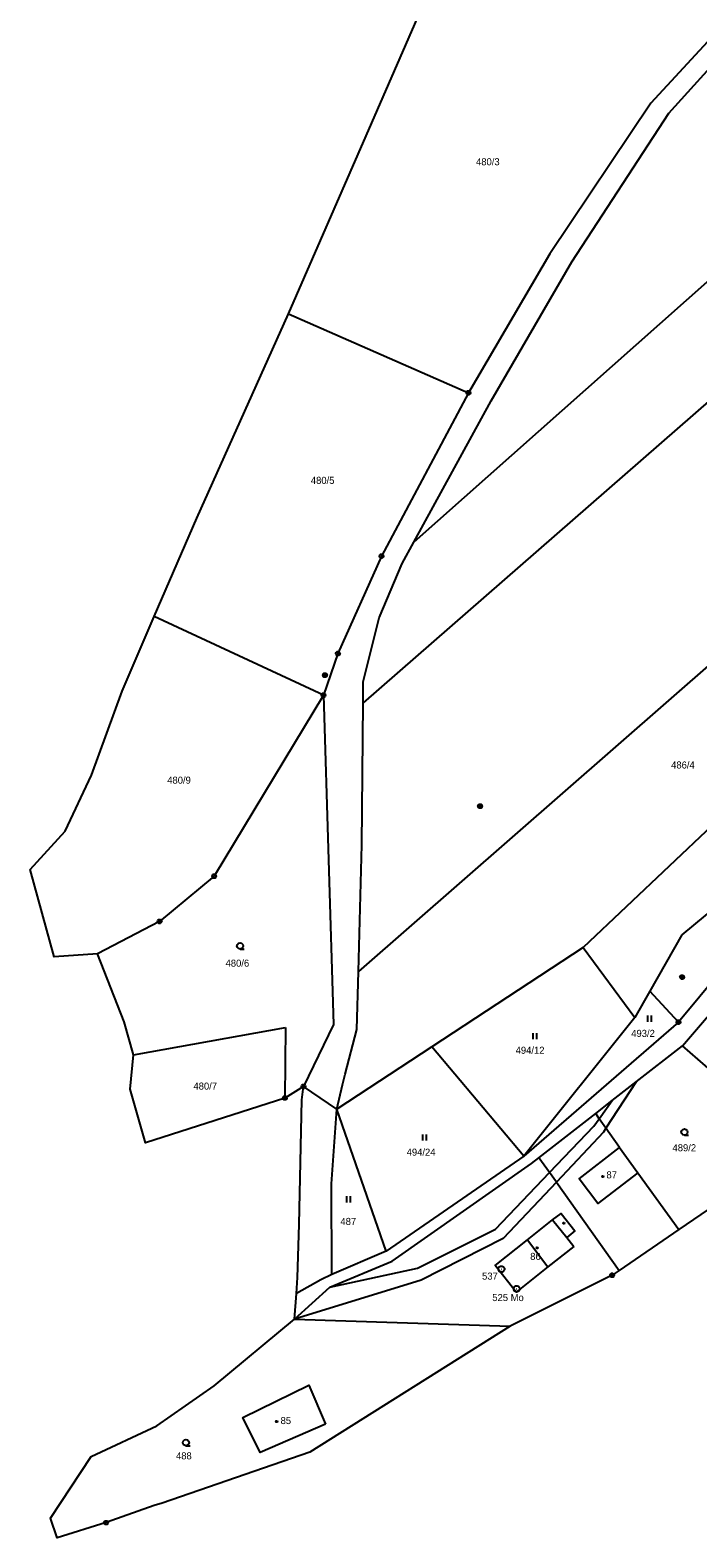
# Model space of a CAD drawing. Extents: x -694465 to -690527, y -983694 to -978978.
# Drawn here: x -694464.9 to -694304, y -982479.7 to -982116.3 of the extents above; entities that cross this region are included whole.
import ezdxf

# ---------------------------------------------------------------- set-up
doc = ezdxf.new("R2010")
doc.units = 0
for name, color, linetype in [('Vrstva 1', 7, 'Continuous'), ('Vrstva 17', 7, 'Continuous'), ('Vrstva 18', 7, 'Continuous'), ('Vrstva 19', 7, 'Continuous'), ('Vrstva 24', 7, 'Continuous'), ('Vrstva 25', 7, 'Continuous'), ('Vrstva 26', 7, 'Continuous')]:
    doc.layers.add(name, color=color, linetype=linetype)

msp = doc.modelspace()

# ---------------------------------------------------------------- linework, layer by layer
at = {"layer": 'Vrstva 1'}
msp.add_line((-694390.99, -982376.42), (-694399.01, -982370.91), dxfattribs=at)
for points in [[(-694402.66, -982184.72), (-694383.93, -982141.76), (-694363.98, -982096.02)], [(-694229.75, -982113.07), (-694372.39, -982239.72)], [(-694299.7, -982117.05), (-694315.31, -982133.92)], [(-694310.98, -982136.33), (-694296.39, -982120.22)], [(-694216.21, -982131.47), (-694384.67, -982278.47)], [(-694315.31, -982133.92), (-694339.63, -982170.23)], [(-694334.37, -982172.12), (-694310.98, -982136.33)], [(-694187.76, -982170.13), (-694385.78, -982343.18)], [(-694339.63, -982170.23), (-694359.26, -982203.7)], [(-694353.76, -982205.67), (-694334.37, -982172.12)], [(-694434.99, -982257.64), (-694424.77, -982233.92), (-694402.66, -982184.72)], [(-694402.66, -982184.72), (-694359.26, -982203.7)], [(-694359.26, -982203.7), (-694380.23, -982243.07)], [(-694372.39, -982239.72), (-694353.76, -982205.67)], [(-694375.21, -982244.88), (-694372.39, -982239.72)], [(-694380.23, -982243.07), (-694390.72, -982266.58)], [(-694380.79, -982257.94), (-694375.21, -982244.88)], [(-694448.67, -982338.91), (-694459.16, -982339.69), (-694464.92, -982318.59), (-694456.44, -982309.41), (-694450.14, -982295.88), (-694442.73, -982275.64), (-694434.99, -982257.64)], [(-694394.22, -982276.61), (-694434.99, -982257.64)], [(-694384.63, -982273.41), (-694380.79, -982257.94)], [(-694390.72, -982266.58), (-694394.22, -982276.61)], [(-694384.67, -982278.47), (-694384.63, -982273.41)], [(-694394.22, -982276.61), (-694420.57, -982320.24)], [(-694394.22, -982276.61), (-694391.81, -982356.02)], [(-694384.96, -982312.67), (-694384.67, -982278.47)], [(-694263.97, -982301.63), (-694308.61, -982355.4)], [(-694300.52, -982307.99), (-694331.62, -982337.43)], [(-694385.78, -982343.18), (-694384.96, -982312.67)], [(-694420.57, -982320.24), (-694433.71, -982331.14)], [(-694288.63, -982318.5), (-694307.83, -982334.38)], [(-694433.71, -982331.14), (-694448.67, -982338.91)], [(-694307.83, -982334.38), (-694315.57, -982347.96)], [(-694439.97, -982363.31), (-694442.28, -982355.37), (-694448.67, -982338.91)], [(-694331.62, -982337.43), (-694368.13, -982361.4)], [(-694331.62, -982337.43), (-694319.16, -982354.26)], [(-694386.15, -982357.2), (-694385.78, -982343.18)], [(-694307.63, -982361.09), (-694295.57, -982346.98)], [(-694315.57, -982347.96), (-694319.16, -982354.26)], [(-694308.61, -982355.4), (-694315.57, -982347.96)], [(-694319.16, -982354.26), (-694345.91, -982387.74)], [(-694439.97, -982363.31), (-694403.34, -982356.71)], [(-694403.34, -982356.71), (-694403.52, -982373.7)], [(-694391.81, -982356.02), (-694399.01, -982370.91)], [(-694388.98, -982367.97), (-694386.15, -982357.2)], [(-694308.61, -982355.4), (-694345.91, -982387.74)], [(-694368.13, -982361.4), (-694390.99, -982376.42)], [(-694345.91, -982387.74), (-694368.13, -982361.4)], [(-694318.84, -982369.83), (-694307.63, -982361.09)], [(-694285.52, -982380.42), (-694307.63, -982361.09)], [(-694403.52, -982373.7), (-694437.15, -982384.52), (-694440.85, -982371.61), (-694439.97, -982363.31)], [(-694389.6, -982370.56), (-694388.98, -982367.97)], [(-694399.01, -982370.91), (-694403.52, -982373.7)], [(-694400.74, -982420.86), (-694400.45, -982416.95), (-694400.08, -982404.16), (-694399.44, -982374.18), (-694399.01, -982370.91)], [(-694390.99, -982376.42), (-694389.6, -982370.56)], [(-694318.84, -982369.83), (-694326.106, -982380.973)], [(-694324.58, -982374.3), (-694318.84, -982369.83)], [(-694328.578, -982377.419), (-694324.58, -982374.3)], [(-694327.749, -982378.694), (-694324.58, -982374.3)], [(-694392.3, -982394.4), (-694390.99, -982376.42)], [(-694379.11, -982410.6), (-694390.99, -982376.42)], [(-694342.265, -982388.097), (-694328.578, -982377.419)], [(-694329.03, -982380.47), (-694327.749, -982378.694)], [(-694327.749, -982378.694), (-694328.578, -982377.419)], [(-694326.106, -982380.973), (-694327.749, -982378.694)], [(-694339.705, -982391.677), (-694329.03, -982380.47)], [(-694326.73, -982381.93), (-694338.062, -982393.955)], [(-694326.106, -982380.973), (-694326.73, -982381.93)], [(-694322.85, -982385.65), (-694326.106, -982380.973)], [(-694318.43, -982391.77), (-694328.04, -982399.1), (-694332.61, -982393.15), (-694322.85, -982385.65), (-694318.43, -982391.77)], [(-694280.06, -982385.99), (-694308.519, -982405.429)], [(-694345.91, -982387.74), (-694379.11, -982410.6)], [(-694377.69, -982413.02), (-694344.09, -982389.52)], [(-694344.09, -982389.52), (-694342.265, -982388.097)], [(-694339.705, -982391.677), (-694342.265, -982388.097)], [(-694352.73, -982405.35), (-694339.705, -982391.677)], [(-694338.062, -982393.955), (-694350.92, -982407.6)], [(-694338.062, -982393.955), (-694339.705, -982391.677)], [(-694338.062, -982393.955), (-694322.924, -982415.268)], [(-694318.43, -982391.77), (-694308.519, -982405.429)], [(-694392.2, -982416.23), (-694392.3, -982394.4)], [(-694338.97, -982403.1), (-694336.95, -982401.51), (-694333.59, -982405.75), (-694335.58, -982407.32)], [(-694345.064, -982407.921), (-694338.97, -982403.1)], [(-694338.97, -982403.1), (-694335.58, -982407.32)], [(-694371.55, -982414.68), (-694352.73, -982405.35)], [(-694350.92, -982407.6), (-694370.7, -982417.64)], [(-694340.122, -982414.416), (-694347.79, -982420.48), (-694352.85, -982414.08), (-694345.064, -982407.921)], [(-694345.064, -982407.921), (-694340.122, -982414.416)], [(-694335.58, -982407.32), (-694333.88, -982409.48)], [(-694308.519, -982405.429), (-694322.924, -982415.268)], [(-694379.11, -982410.6), (-694392.2, -982416.23)], [(-694333.88, -982409.48), (-694340.122, -982414.416)], [(-694392.64, -982419.27), (-694377.69, -982413.02)], [(-694392.64, -982419.27), (-694371.55, -982414.68)], [(-694322.924, -982415.268), (-694324.61, -982416.42), (-694349.22, -982428.73)], [(-694370.7, -982417.64), (-694401.2, -982427.02)], [(-694401.2, -982427.02), (-694392.64, -982419.27)], [(-694394.86, -982417.56), (-694400.74, -982420.86)], [(-694392.2, -982416.23), (-694394.86, -982417.56)], [(-694401.2, -982427.02), (-694400.74, -982420.86)], [(-694397.53, -982459.04), (-694433.1, -982471.4), (-694435.04, -982471.89), (-694446.6, -982476.06), (-694458.42, -982479.72), (-694460.02, -982474.98), (-694450.18, -982460.12), (-694434.35, -982452.76), (-694420.56, -982443.06), (-694401.2, -982427.02)], [(-694401.2, -982427.02), (-694349.22, -982428.73)], [(-694349.22, -982428.73), (-694397.53, -982459.04)], [(-694393.7, -982452.28), (-694409.45, -982459.16), (-694413.69, -982450.72), (-694397.76, -982442.88), (-694393.7, -982452.28)]]:
    msp.add_lwpolyline(points, dxfattribs=at)
at = {"layer": 'Vrstva 24'}
for points in [[(-694359.106, -982203.224), (-694358.856, -982203.406), (-694358.76, -982203.7), (-694358.856, -982203.994), (-694359.106, -982204.176), (-694359.414, -982204.176), (-694359.664, -982203.994), (-694359.76, -982203.7), (-694359.664, -982203.406), (-694359.414, -982203.224)], [(-694380.076, -982242.594), (-694379.826, -982242.776), (-694379.73, -982243.07), (-694379.826, -982243.364), (-694380.076, -982243.546), (-694380.384, -982243.546), (-694380.634, -982243.364), (-694380.73, -982243.07), (-694380.634, -982242.776), (-694380.384, -982242.594)], [(-694390.566, -982266.104), (-694390.316, -982266.286), (-694390.22, -982266.58), (-694390.316, -982266.874), (-694390.566, -982267.056), (-694390.874, -982267.056), (-694391.124, -982266.874), (-694391.22, -982266.58), (-694391.124, -982266.286), (-694390.874, -982266.104)], [(-694394.066, -982276.134), (-694393.816, -982276.316), (-694393.72, -982276.61), (-694393.816, -982276.904), (-694394.066, -982277.086), (-694394.374, -982277.086), (-694394.624, -982276.904), (-694394.72, -982276.61), (-694394.624, -982276.316), (-694394.374, -982276.134)], [(-694420.416, -982319.764), (-694420.166, -982319.946), (-694420.07, -982320.24), (-694420.166, -982320.534), (-694420.416, -982320.716), (-694420.724, -982320.716), (-694420.974, -982320.534), (-694421.07, -982320.24), (-694420.974, -982319.946), (-694420.724, -982319.764)], [(-694433.556, -982330.664), (-694433.306, -982330.846), (-694433.21, -982331.14), (-694433.306, -982331.434), (-694433.556, -982331.616), (-694433.864, -982331.616), (-694434.114, -982331.434), (-694434.21, -982331.14), (-694434.114, -982330.846), (-694433.864, -982330.664)], [(-694308.456, -982354.924), (-694308.206, -982355.106), (-694308.11, -982355.4), (-694308.206, -982355.694), (-694308.456, -982355.876), (-694308.764, -982355.876), (-694309.014, -982355.694), (-694309.11, -982355.4), (-694309.014, -982355.106), (-694308.764, -982354.924)], [(-694398.856, -982370.434), (-694398.606, -982370.616), (-694398.51, -982370.91), (-694398.606, -982371.204), (-694398.856, -982371.386), (-694399.164, -982371.386), (-694399.414, -982371.204), (-694399.51, -982370.91), (-694399.414, -982370.616), (-694399.164, -982370.434)], [(-694398.856, -982370.434), (-694398.606, -982370.616), (-694398.51, -982370.91), (-694398.606, -982371.204), (-694398.856, -982371.386), (-694399.164, -982371.386), (-694399.414, -982371.204), (-694399.51, -982370.91), (-694399.414, -982370.616), (-694399.164, -982370.434)], [(-694403.366, -982373.224), (-694403.116, -982373.406), (-694403.02, -982373.7), (-694403.116, -982373.994), (-694403.366, -982374.176), (-694403.674, -982374.176), (-694403.924, -982373.994), (-694404.02, -982373.7), (-694403.924, -982373.406), (-694403.674, -982373.224)], [(-694403.366, -982373.224), (-694403.116, -982373.406), (-694403.02, -982373.7), (-694403.116, -982373.994), (-694403.366, -982374.176), (-694403.674, -982374.176), (-694403.924, -982373.994), (-694404.02, -982373.7), (-694403.924, -982373.406), (-694403.674, -982373.224)], [(-694351.116, -982414.216), (-694350.78, -982414.41), (-694350.586, -982414.746), (-694350.586, -982415.134), (-694350.78, -982415.47), (-694351.116, -982415.664), (-694351.504, -982415.664), (-694351.84, -982415.47), (-694352.034, -982415.134), (-694352.034, -982414.746), (-694351.84, -982414.41), (-694351.504, -982414.216)], [(-694324.456, -982415.944), (-694324.206, -982416.126), (-694324.11, -982416.42), (-694324.206, -982416.714), (-694324.456, -982416.896), (-694324.764, -982416.896), (-694325.014, -982416.714), (-694325.11, -982416.42), (-694325.014, -982416.126), (-694324.764, -982415.944)], [(-694324.456, -982415.944), (-694324.206, -982416.126), (-694324.11, -982416.42), (-694324.206, -982416.714), (-694324.456, -982416.896), (-694324.764, -982416.896), (-694325.014, -982416.714), (-694325.11, -982416.42), (-694325.014, -982416.126), (-694324.764, -982415.944)], [(-694347.416, -982419.006), (-694347.08, -982419.2), (-694346.886, -982419.536), (-694346.886, -982419.924), (-694347.08, -982420.26), (-694347.416, -982420.454), (-694347.804, -982420.454), (-694348.14, -982420.26), (-694348.334, -982419.924), (-694348.334, -982419.536), (-694348.14, -982419.2), (-694347.804, -982419.006)], [(-694446.446, -982475.584), (-694446.196, -982475.766), (-694446.1, -982476.06), (-694446.196, -982476.354), (-694446.446, -982476.536), (-694446.754, -982476.536), (-694447.004, -982476.354), (-694447.1, -982476.06), (-694447.004, -982475.766), (-694446.754, -982475.584)], [(-694446.446, -982475.584), (-694446.196, -982475.766), (-694446.1, -982476.06), (-694446.196, -982476.354), (-694446.446, -982476.536), (-694446.754, -982476.536), (-694447.004, -982476.354), (-694447.1, -982476.06), (-694447.004, -982475.766), (-694446.754, -982475.584)]]:
    msp.add_lwpolyline(points, close=True, dxfattribs=at)
for points in [[(-694359.379, -982203.7), (-694359.14, -982203.7)], [(-694380.349, -982243.07), (-694380.11, -982243.07)], [(-694390.839, -982266.58), (-694390.6, -982266.58)], [(-694394.339, -982276.61), (-694394.1, -982276.61)], [(-694420.689, -982320.24), (-694420.45, -982320.24)], [(-694433.829, -982331.14), (-694433.59, -982331.14)], [(-694308.729, -982355.4), (-694308.49, -982355.4)], [(-694399.129, -982370.91), (-694398.89, -982370.91)], [(-694399.129, -982370.91), (-694398.89, -982370.91)], [(-694403.639, -982373.7), (-694403.4, -982373.7)], [(-694403.639, -982373.7), (-694403.4, -982373.7)], [(-694351.36, -982414.94), (-694351.26, -982414.94)], [(-694347.66, -982419.73), (-694347.56, -982419.73)], [(-694324.729, -982416.42), (-694324.49, -982416.42)], [(-694324.729, -982416.42), (-694324.49, -982416.42)], [(-694446.719, -982476.06), (-694446.48, -982476.06)], [(-694446.719, -982476.06), (-694446.48, -982476.06)]]:
    msp.add_lwpolyline(points, dxfattribs=at)
at = {"layer": 'Vrstva 25'}
for points in [[(-694414.32, -982337.79), (-694414.695, -982337.689), (-694414.969, -982337.415), (-694415.07, -982337.04), (-694414.969, -982336.665), (-694414.695, -982336.391), (-694414.32, -982336.29), (-694413.945, -982336.391), (-694413.671, -982336.665), (-694413.57, -982337.04), (-694413.671, -982337.415), (-694413.945, -982337.689), (-694414.32, -982337.79), (-694413.32, -982337.791)], [(-694316.12, -982353.8), (-694316.12, -982355.3)], [(-694315.12, -982355.3), (-694315.12, -982353.8)], [(-694343.77, -982358.05), (-694343.77, -982359.55)], [(-694342.77, -982359.55), (-694342.77, -982358.05)], [(-694370.34, -982382.46), (-694370.34, -982383.96)], [(-694369.34, -982383.96), (-694369.34, -982382.46)], [(-694307.21, -982382.67), (-694307.585, -982382.569), (-694307.859, -982382.295), (-694307.96, -982381.92), (-694307.859, -982381.545), (-694307.585, -982381.271), (-694307.21, -982381.17), (-694306.835, -982381.271), (-694306.561, -982381.545), (-694306.46, -982381.92), (-694306.561, -982382.295), (-694306.835, -982382.569), (-694307.21, -982382.67), (-694306.21, -982382.671)], [(-694388.68, -982397.4), (-694388.68, -982398.9)], [(-694387.68, -982398.9), (-694387.68, -982397.4)], [(-694427.37, -982457.52), (-694427.745, -982457.419), (-694428.019, -982457.145), (-694428.12, -982456.77), (-694428.019, -982456.395), (-694427.745, -982456.121), (-694427.37, -982456.02), (-694426.995, -982456.121), (-694426.721, -982456.395), (-694426.62, -982456.77), (-694426.721, -982457.145), (-694426.995, -982457.419), (-694427.37, -982457.52), (-694426.37, -982457.521)]]:
    msp.add_lwpolyline(points, dxfattribs=at)
for points in [[(-694326.773, -982392.488), (-694326.685, -982392.64), (-694326.773, -982392.792), (-694326.947, -982392.792), (-694327.035, -982392.64), (-694326.947, -982392.488)], [(-694336.213, -982403.748), (-694336.125, -982403.9), (-694336.213, -982404.052), (-694336.387, -982404.052), (-694336.475, -982403.9), (-694336.387, -982403.748)], [(-694342.603, -982409.668), (-694342.515, -982409.82), (-694342.603, -982409.972), (-694342.777, -982409.972), (-694342.865, -982409.82), (-694342.777, -982409.668)], [(-694405.403, -982451.498), (-694405.315, -982451.65), (-694405.403, -982451.802), (-694405.577, -982451.802), (-694405.665, -982451.65), (-694405.577, -982451.498)]]:
    msp.add_lwpolyline(points, close=True, dxfattribs=at)
at = {"layer": 'Vrstva 26'}
for points in [[(-694394.005, -982271.314), (-694393.695, -982271.314), (-694393.445, -982271.496), (-694393.35, -982271.79), (-694393.445, -982272.084), (-694393.695, -982272.266), (-694394.005, -982272.266), (-694394.255, -982272.084), (-694394.35, -982271.79), (-694394.255, -982271.496), (-694394.005, -982271.314), (-694393.97, -982271.35), (-694393.73, -982271.35), (-694393.57, -982271.43), (-694394.13, -982271.43), (-694394.21, -982271.51), (-694393.49, -982271.51), (-694393.49, -982271.59), (-694394.21, -982271.59), (-694394.252, -982271.67), (-694393.45, -982271.671), (-694393.41, -982271.75), (-694394.29, -982271.75), (-694394.29, -982271.83), (-694393.41, -982271.83), (-694393.441, -982271.909), (-694394.255, -982271.909), (-694394.249, -982271.99), (-694393.441, -982271.99), (-694393.49, -982272.07), (-694394.21, -982272.07), (-694394.13, -982272.15), (-694393.57, -982272.15), (-694393.678, -982272.229), (-694394.018, -982272.229)], [(-694356.625, -982302.884), (-694356.315, -982302.884), (-694356.065, -982303.066), (-694355.97, -982303.36), (-694356.065, -982303.654), (-694356.315, -982303.836), (-694356.625, -982303.836), (-694356.875, -982303.654), (-694356.97, -982303.36), (-694356.875, -982303.066), (-694356.625, -982302.884), (-694356.59, -982302.92), (-694356.35, -982302.92), (-694356.19, -982303), (-694356.75, -982303), (-694356.83, -982303.08), (-694356.11, -982303.08), (-694356.11, -982303.16), (-694356.83, -982303.16), (-694356.872, -982303.24), (-694356.07, -982303.241), (-694356.03, -982303.32), (-694356.91, -982303.32), (-694356.91, -982303.4), (-694356.03, -982303.4), (-694356.061, -982303.479), (-694356.875, -982303.479), (-694356.869, -982303.56), (-694356.061, -982303.56), (-694356.11, -982303.64), (-694356.83, -982303.64), (-694356.75, -982303.72), (-694356.19, -982303.72), (-694356.298, -982303.799), (-694356.638, -982303.799)], [(-694307.935, -982344.064), (-694307.625, -982344.064), (-694307.375, -982344.246), (-694307.28, -982344.54), (-694307.375, -982344.834), (-694307.625, -982345.016), (-694307.935, -982345.016), (-694308.185, -982344.834), (-694308.28, -982344.54), (-694308.185, -982344.246), (-694307.935, -982344.064), (-694307.9, -982344.1), (-694307.66, -982344.1), (-694307.5, -982344.18), (-694308.06, -982344.18), (-694308.14, -982344.26), (-694307.42, -982344.26), (-694307.42, -982344.34), (-694308.14, -982344.34), (-694308.182, -982344.42), (-694307.38, -982344.421), (-694307.34, -982344.5), (-694308.22, -982344.5), (-694308.22, -982344.58), (-694307.34, -982344.58), (-694307.371, -982344.659), (-694308.185, -982344.659), (-694308.179, -982344.74), (-694307.371, -982344.74), (-694307.42, -982344.82), (-694308.14, -982344.82), (-694308.06, -982344.9), (-694307.5, -982344.9), (-694307.608, -982344.979), (-694307.948, -982344.979)]]:
    msp.add_lwpolyline(points, dxfattribs=at)

# ---------------------------------------------------------------- texts
at = {"layer": 'Vrstva 17'}
for s, p in [('537', (-694355.983, -982417.48)), ('525 Mo', (-694353.512, -982422.65))]:
    msp.add_text(s, height=1.7, dxfattribs=at).set_placement(p)
at = {"layer": 'Vrstva 18'}
for s, p in [('480/3', (-694357.433, -982148.88)), ('480/5', (-694397.254, -982225.67)), ('486/4', (-694310.403, -982294.28)), ('480/9', (-694431.873, -982297.94)), ('480/6', (-694417.807, -982342.05)), ('493/2', (-694320.023, -982358.97)), ('494/12', (-694347.888, -982363.04)), ('480/7', (-694425.556, -982371.68)), ('494/24', (-694374.163, -982387.61)), ('489/2', (-694310.073, -982386.54)), ('487', (-694390.121, -982404.3)), ('488', (-694429.761, -982460.81))]:
    msp.add_text(s, height=1.7, dxfattribs=at).set_placement(p)
at = {"layer": 'Vrstva 19'}
for s, p in [('87', (-694325.991, -982393.08)), ('86', (-694344.372, -982412.73)), ('85', (-694404.549, -982452.3))]:
    msp.add_text(s, height=1.7, dxfattribs=at).set_placement(p)

doc.saveas('drawing.dxf')
